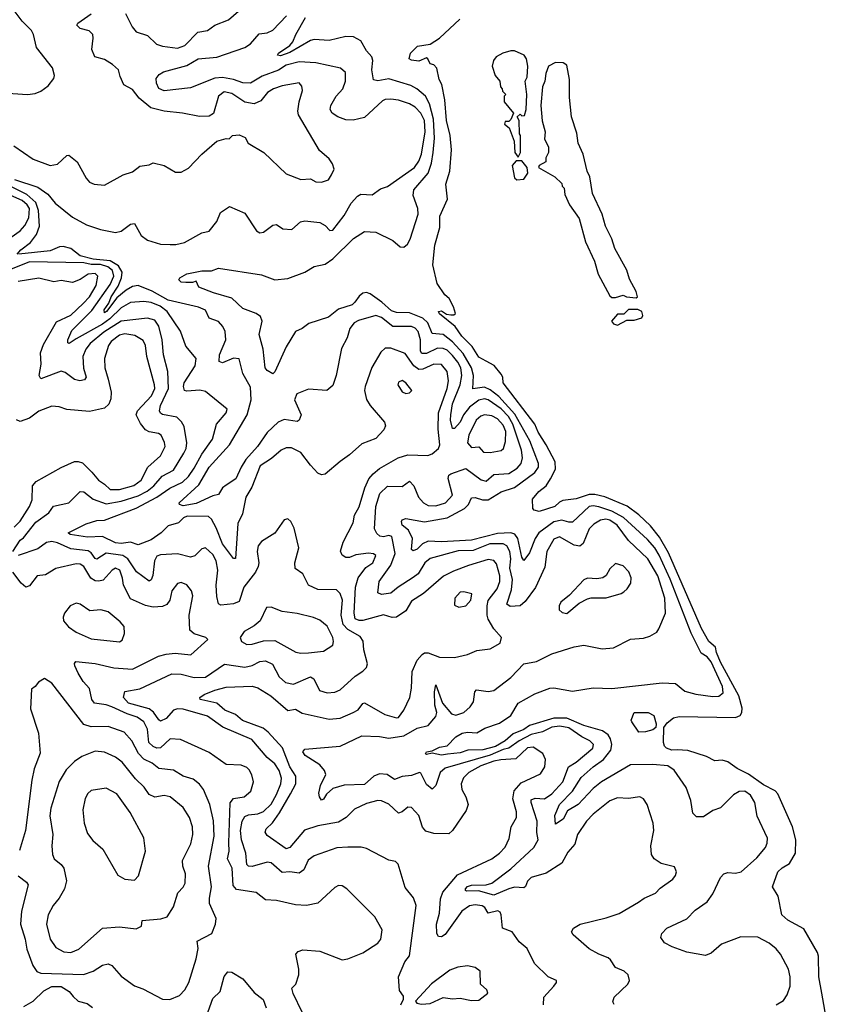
# Model space of a CAD drawing. Extents: x 1493970 to 1595317, y 729910 to 844791.
# Tile 296 of 338: x 1589713 to 1594026, y 784978 to 790234. Entities that reach past the tile are written whole.
import ezdxf

# ---------------------------------------------------------------- set-up
doc = ezdxf.new("R2010")
doc.units = 0

msp = doc.modelspace()

# ---------------------------------------------------------------- linework, layer by layer
at = {"layer": '0CON10XD'}
for points in [[(1589625, 789842.9), (1589755, 789834), (1589795, 789840), (1589825, 789852), (1589865, 789881.2), (1589895, 789920), (1589898.8, 789935), (1589887, 789977), (1589802, 790085), (1589785.8, 790155), (1589775, 790176), (1589725, 790225.6), (1589688.6, 790275)], [(1589680.7, 789560.7), (1589785, 789489.5), (1589875, 789455.6), (1589915, 789462.5), (1589965, 789508), (1589975, 789510), (1590019.2, 789475), (1590067.3, 789387.3), (1590085, 789366.7), (1590110, 789355), (1590165, 789350.8), (1590265, 789405.8), (1590315, 789422), (1590355, 789451.4), (1590405, 789459.2), (1590425, 789468.8), (1590485, 789455.6), (1590545, 789420), (1590575, 789420), (1590615, 789441.2), (1590685.8, 789515), (1590765.6, 789584.4), (1590815, 789600), (1590831.7, 789598.3), (1590850, 789615), (1590885, 789618.8), (1590917.5, 789605), (1590932.5, 789575), (1591016.2, 789525), (1591135, 789410), (1591215, 789380.6), (1591265, 789384.5), (1591295, 789368.9), (1591325, 789365.6), (1591361.3, 789378.7), (1591378.6, 789405), (1591391.9, 789435), (1591383.1, 789465), (1591365, 789490.8), (1591313.3, 789535), (1591202, 789725), (1591198.7, 789745), (1591206, 789795), (1591223.5, 789855), (1591218.9, 789878.9), (1591205, 789895.6), (1591115, 789881.3), (1591067.5, 789865), (1591036.1, 789845), (1591000.4, 789799.6), (1590965, 789784.6), (1590915, 789792.5), (1590845, 789839.7), (1590805, 789848.9), (1590774.6, 789825), (1590748, 789732), (1590725, 789719.2), (1590672.9, 789717.1), (1590582.5, 789735), (1590485, 789744.7), (1590413.2, 789763.2), (1590351.5, 789815), (1590315, 789861.1), (1590269.4, 789885), (1590249.7, 789930.3), (1590240, 789965), (1590207.5, 789995), (1590165, 790021.5), (1590114.4, 790035), (1590097.8, 790075), (1590105.6, 790135), (1590102.9, 790155), (1590084.5, 790174.5), (1590035, 790185.7), (1590018, 790205), (1590023.8, 790215), (1590095.2, 790264.8)], [(1590277.1, 790267.1), (1590312.7, 790195), (1590335, 790168.2), (1590395, 790148.8), (1590443.4, 790103.4), (1590475, 790091.7), (1590555, 790081.1), (1590595.3, 790095), (1590663.8, 790166.2), (1590715, 790176.2), (1590755, 790204.6), (1590827.1, 790232.9), (1590881.2, 790278.8)], [(1591859, 789515), (1591878.6, 789635), (1591874, 789695), (1591855, 789735.2), (1591825, 789765.8), (1591795, 789783.7), (1591735, 789804.2), (1591695, 789810), (1591665, 789807.3), (1591650, 789800), (1591555, 789711.9), (1591493.6, 789696.4), (1591455, 789699.5), (1591412, 789715), (1591381.4, 789735), (1591371.1, 789755), (1591374.5, 789775), (1591402.3, 789825), (1591439.1, 789865), (1591453.2, 789905), (1591452.3, 789952.3), (1591425.4, 789975.4), (1591294.1, 790004.1), (1591205, 790007.7), (1591135, 789990.9), (1591095, 789964.2), (1591007.9, 789932.1), (1590945, 789895.2), (1590905, 789895.6), (1590855.3, 789914.8), (1590795.4, 789924.6), (1590755, 789921.7), (1590625, 789870.5), (1590485, 789854.3), (1590455, 789866.4), (1590443.2, 789895), (1590441.2, 789918.8), (1590458.3, 789941.7), (1590480, 789955), (1590605, 789989.4), (1590665, 790025.3), (1590765, 790034.2), (1590915.2, 790084.8), (1590945, 790105.5), (1590991.5, 790158.5), (1591035, 790162.5), (1591065, 790177.5), (1591137.9, 790255)], [(1592639, 786011), (1592615, 785965.5), (1592575, 785940), (1592571.2, 785985), (1592595, 786044.6), (1592665.4, 786114.6), (1592711.8, 786188.1), (1592775, 786245.2), (1592830.2, 786285), (1592869.2, 786335), (1592875.8, 786365), (1592868.9, 786395), (1592855, 786416.1), (1592825, 786438.2), (1592725, 786465.5), (1592635, 786505.7), (1592565, 786504.3), (1592435, 786466.5), (1592404.8, 786444.8), (1592348.2, 786421.8), (1592305, 786384.9), (1592253.4, 786353.5), (1592186.6, 786336.6), (1592106.2, 786333.8), (1592065, 786319.7), (1591997.2, 786312.7), (1591965, 786308.2), (1591915, 786317.5), (1591885, 786311.8), (1591879.2, 786315), (1591884.6, 786325.4), (1591915, 786330), (1591955, 786350.5), (1591995, 786357.5), (1592042.2, 786405), (1592075.2, 786424.8), (1592105, 786430.2), (1592155, 786427.5), (1592197.4, 786452.6), (1592275, 786478.5), (1592335, 786520), (1592374.5, 786585.5), (1592464.1, 786635.9), (1592545, 786664.6), (1592565, 786666.9), (1592665, 786649.1), (1592775, 786666.8), (1592875, 786663), (1593145, 786694.5), (1593215, 786690.5), (1593265, 786649.5), (1593323.9, 786633.9), (1593415, 786621.2), (1593447.4, 786622.6), (1593469.7, 786640.3), (1593466.2, 786675), (1593405, 786805.2), (1593385, 786832), (1593351.7, 786851.7), (1593298.2, 786958.2), (1593186.5, 787246.5), (1593128.5, 787375), (1593105, 787413.7), (1593065, 787459.3), (1592937, 787577), (1592875, 787610.8), (1592805, 787633.7), (1592775, 787639), (1592755, 787634.3), (1592665, 787551.9), (1592645, 787551.1), (1592608.2, 787561.8), (1592565, 787552.9), (1592486.2, 787495), (1592466, 787464), (1592435, 787386.9), (1592405, 787346.2), (1592395, 787363.8), (1592374, 787464), (1592357.3, 787487.3), (1592335, 787495.2), (1592265, 787490.8), (1592125, 787454.9), (1591965, 787446.2), (1591895, 787450.2), (1591863.4, 787436.6), (1591835, 787407.5), (1591815, 787397.5), (1591805.9, 787405.9), (1591811.5, 787465), (1591788.5, 787508.5), (1591754.6, 787535), (1591751.2, 787555), (1591756.1, 787563.9), (1591775, 787571.2), (1591875, 787553.9), (1591995, 787574.4), (1592087.7, 787625), (1592109.3, 787645), (1592125, 787681.1), (1592145, 787683.8), (1592185, 787670), (1592215, 787670.3), (1592285, 787713.1), (1592355, 787736.8), (1592463.3, 787816.7), (1592483.3, 787845), (1592483.5, 787865), (1592437.1, 787985), (1592357.9, 788127.9), (1592272.3, 788222.3), (1592225, 788258.3), (1592195, 788271.8), (1592133.2, 788263.2), (1592136.7, 788335), (1592126, 788375), (1592081.1, 788451), (1592025, 788513.1), (1591975, 788552.8), (1591915, 788558.5), (1591892.9, 788615), (1591865, 788639.8), (1591795, 788668.5), (1591725, 788671.2), (1591698.7, 788678.7), (1591646, 788726), (1591585, 788769.3), (1591565, 788777.1), (1591545, 788773.9), (1591525, 788758.2), (1591503.5, 788725), (1591488, 788712), (1591415, 788688.7), (1591362.5, 788645), (1591257.7, 788612.3), (1591220.8, 788585), (1591185, 788569.1), (1591135, 788487.5), (1591075, 788353.3), (1591065, 788343.8), (1591035, 788361.2), (1591024.2, 788375), (1591012.3, 788475), (1590992.4, 788552.4), (1591007.3, 788625), (1590999.2, 788649.2), (1590975.3, 788665.3), (1590905, 788691.5), (1590845, 788747.7), (1590748, 788775), (1590670, 788805), (1590655, 788837.5), (1590635, 788830), (1590599.3, 788830.7), (1590575, 788832.5), (1590562.5, 788845), (1590567.5, 788855), (1590605, 788876.7), (1590685, 788893.1), (1590736.4, 788893.6), (1590775, 788906.9), (1591005, 788870.8), (1591075, 788844.1), (1591145, 788851.5), (1591235, 788886.7), (1591285, 788916.4), (1591345, 788927.9), (1591385, 788956.3), (1591495, 789065.4), (1591555, 789102.9), (1591615, 789099.6), (1591705, 789055.4), (1591745, 789021.5), (1591765, 789018.6), (1591784.6, 789035.4), (1591798.8, 789061.2), (1591841.5, 789195), (1591839.8, 789225), (1591814.8, 789294.8), (1591817.4, 789325), (1591895, 789414.6), (1591912.5, 789467.5), (1591921.6, 789525), (1591928.1, 789601.9), (1591922.6, 789702.6), (1591900.9, 789785), (1591879.5, 789825), (1591833.9, 789865), (1591802, 789882), (1591685, 789917.1), (1591625, 789906.6), (1591601.7, 789911.7), (1591593.1, 789965), (1591598.8, 790015), (1591594.2, 790035), (1591565, 790068.1), (1591535, 790120.8), (1591495, 790142.5), (1591455, 790144), (1591365, 790122.3), (1591285, 790127.5), (1591265, 790123.3), (1591155, 790057.7), (1591105, 790040.8), (1591089.2, 790045), (1591094.4, 790055), (1591155, 790096.4), (1591171.5, 790115), (1591187.1, 790155), (1591239.3, 790245)], [(1593996.8, 785036.8), (1593980.8, 785125), (1593980, 785235), (1593973.9, 785253.9), (1593901.2, 785381.2), (1593815, 785426.2), (1593783.3, 785455), (1593763.8, 785555), (1593733.8, 785605), (1593761.9, 785685), (1593785, 785707.1), (1593825, 785728.8), (1593856.2, 785785), (1593857.5, 785855), (1593840, 785925), (1593762.1, 786102.1), (1593747.3, 786117.3), (1593685, 786149), (1593606.1, 786206.1), (1593545, 786237.1), (1593495, 786272.8), (1593465, 786280.7), (1593425, 786276.7), (1593380.9, 786300.9), (1593282.1, 786332.1), (1593224.2, 786335.8), (1593195, 786334.3), (1593167.7, 786345), (1593156.7, 786355), (1593150.6, 786375), (1593152.4, 786455), (1593170.5, 786479.5), (1593205, 786506.7), (1593235, 786513.6), (1593535, 786508.8), (1593561.5, 786518.5), (1593570.5, 786535), (1593572.1, 786557.9), (1593553.8, 786625), (1593455, 786803.5), (1593433.8, 786855), (1593429.7, 786885), (1593393, 786915), (1593355, 786983.8), (1593178.2, 787388.2), (1593130.5, 787470.5), (1593081.4, 787531.4), (1593020.3, 787590.2), (1592956.8, 787636.8), (1592837.1, 787687.1), (1592785, 787699), (1592755, 787699.5), (1592685, 787676.1), (1592613.5, 787666.5), (1592595, 787658.6), (1592570.6, 787635), (1592487.5, 787607.5), (1592461.2, 787615), (1592453.3, 787625), (1592451.2, 787675), (1592485, 787715.7), (1592523.8, 787746.2), (1592547.6, 787782.4), (1592574.6, 787835), (1592572.8, 787872.8), (1592525.4, 787965), (1592482.5, 788032.5), (1592464.2, 788075), (1592295.7, 788295), (1592293.1, 788325), (1592285, 788342), (1592247.3, 788387.3), (1592205, 788410.4), (1592165, 788432.5), (1592128.6, 788488.6), (1592075, 788544.2), (1592038.8, 788595), (1591954.3, 788664.3), (1591949.2, 788675), (1591965, 788678.9), (1591992.5, 788662.5), (1592015, 788657.8), (1592031.7, 788658.3), (1592040, 788665), (1592030.3, 788700.3), (1592006.2, 788745), (1591983.3, 788765), (1591942.5, 788825), (1591919.2, 788925), (1591930.7, 789029.3), (1591955.8, 789125), (1591956, 789185), (1591996.7, 789275), (1591988.8, 789355), (1592009.4, 789425), (1592018.3, 789538.3), (1592012.7, 789615), (1591992.7, 789695), (1591983.8, 789805), (1591967.7, 789887.7), (1591953.8, 789915), (1591940, 789975), (1591925, 789992.5), (1591905, 789997.5), (1591893.3, 790025), (1591885, 790030), (1591845, 790012.5), (1591805, 790017.5), (1591792.5, 790025), (1591800, 790055), (1591837.6, 790092.4), (1591905, 790103.1), (1591955, 790134.2), (1592062.9, 790237.1)], [(1592375, 789500), (1592387.5, 789525), (1592387.5, 789615), (1592382.5, 789625), (1592380, 789695), (1592370, 789715), (1592385, 789730), (1592395, 789720), (1592408.3, 789721.7), (1592417.5, 789755), (1592421.2, 789835), (1592413.3, 789905), (1592423.6, 789926.4), (1592426.2, 789985), (1592420, 790025), (1592406.7, 790045), (1592355, 790067.1), (1592335, 790068), (1592292.5, 790055), (1592256.7, 790035), (1592243.8, 790015), (1592236.7, 789985), (1592252.5, 789935), (1592277.5, 789905), (1592280, 789875), (1592290, 789865), (1592291.7, 789851.7), (1592310, 789835), (1592300, 789825), (1592300, 789795), (1592350, 789735), (1592335, 789700), (1592325, 789690), (1592305, 789690), (1592302.5, 789675), (1592327, 789657), (1592353.3, 789585), (1592357.5, 789525), (1592375, 789500)], [(1593005, 788748.6), (1593012.5, 788755), (1593005, 788782), (1592969.2, 788849.2), (1592955, 788897.3), (1592891.5, 789011.5), (1592875, 789062.9), (1592842.1, 789132.1), (1592823.9, 789195), (1592772.5, 789305), (1592757.8, 789395), (1592743.1, 789425), (1592721.7, 789515), (1592694.7, 789575), (1592688.3, 789628.3), (1592659.1, 789715), (1592648.4, 789818.4), (1592649.2, 789915), (1592635, 789991.1), (1592615, 790002.8), (1592575.3, 790004.8), (1592536.9, 789985), (1592523.2, 789946.8), (1592517.5, 789905), (1592504.2, 789875), (1592495.8, 789775.8), (1592503.9, 789693.9), (1592520, 789635), (1592516.2, 789595), (1592536.7, 789555), (1592537.5, 789525), (1592523, 789497), (1592522.5, 789475), (1592487.5, 789455), (1592483.3, 789445), (1592570, 789395), (1592608.3, 789358.3), (1592610, 789345), (1592620, 789335), (1592625, 789300), (1592650, 789245), (1592701.7, 789171.7), (1592735, 789047.5), (1592782.5, 788945), (1592802.9, 788875), (1592865, 788760), (1592875, 788750), (1592895, 788750), (1592935, 788762.5), (1592953.6, 788753.6), (1593005, 788748.6)], [(1589685, 789379.8), (1589809.9, 789339.9), (1589863, 789303), (1589902.7, 789255), (1589995, 789179.7), (1590069, 789139), (1590145, 789112.9), (1590225, 789098), (1590255, 789105.4), (1590305, 789141.5), (1590325, 789145.7), (1590361.7, 789081.7), (1590395, 789056.5), (1590465.5, 789034.5), (1590516.3, 789033.7), (1590546, 789034), (1590593.3, 789045), (1590685, 789096.2), (1590725, 789104), (1590765, 789156), (1590785.7, 789204.3), (1590833.8, 789236.2), (1590915, 789200), (1590977, 789107), (1590995, 789096), (1591015, 789100), (1591065, 789136), (1591085, 789140), (1591117.7, 789117.7), (1591167, 789113), (1591212, 789155), (1591235, 789160), (1591315, 789150.6), (1591345, 789135.8), (1591368.6, 789108.6), (1591385, 789109.2), (1591445, 789187.8), (1591483.1, 789255), (1591517.7, 789292.3), (1591535, 789301.5), (1591595, 789298.6), (1591639.7, 789330.3), (1591677.2, 789342.8), (1591822, 789445), (1591845, 789478.2), (1591859, 789515)], [(1592368.3, 789378.3), (1592405, 789382.5), (1592426.7, 789415), (1592422.5, 789445), (1592395, 789480), (1592365, 789480), (1592342.5, 789455), (1592355, 789390), (1592368.3, 789378.3)], [(1589698.8, 788981.2), (1589718.5, 789005), (1589771.1, 789045), (1589802.8, 789087.3), (1589819, 789131), (1589813.3, 789215), (1589798.4, 789258.4), (1589751.1, 789301.1), (1589575.6, 789385)], [(1589605, 789030), (1589715, 789107), (1589740.7, 789135), (1589761.5, 789175), (1589764.3, 789225), (1589752.5, 789245), (1589725, 789268.3), (1589535, 789352.9)], [(1592887.1, 784977.1), (1592880.8, 784990.8), (1592887.1, 785015), (1592961.1, 785085), (1592968.9, 785105), (1592962.2, 785135), (1592941.9, 785155), (1592894.4, 785175), (1592868.6, 785215), (1592855.7, 785225), (1592805, 785244.6), (1592754.4, 785274.4), (1592668.6, 785348.6), (1592660.6, 785365), (1592670, 785385), (1592705.7, 785405), (1592845, 785438.7), (1592915, 785462.5), (1593017.4, 785522.6), (1593047.5, 785545), (1593108.9, 785571.1), (1593133, 785597), (1593202, 785645), (1593216, 785665), (1593220.8, 785685), (1593210.8, 785710.8), (1593138.8, 785728.8), (1593101.2, 785755), (1593087, 785777), (1593083.4, 785823.4), (1593098.9, 785905), (1593095.3, 785945.3), (1593063.8, 786045), (1593045, 786074.4), (1593025, 786085.6), (1592965, 786075.5), (1592905, 786080), (1592865, 786063.1), (1592775, 785992.1), (1592739.6, 785955), (1592692.5, 785885), (1592676.9, 785833.1), (1592640.3, 785789.7), (1592609, 785731), (1592525, 785677.3), (1592445, 785654.1), (1592425.3, 785635), (1592414.1, 785605.9), (1592405, 785599.2), (1592355, 785602.2), (1592325.4, 785594.6), (1592245, 785560.8), (1592163.8, 785583.8), (1592101.2, 785581.2), (1592093, 785585), (1592094.4, 785595), (1592105, 785606.2), (1592125, 785613.7), (1592203.9, 785616.1), (1592235, 785623.6), (1592335, 785701.2), (1592459.2, 785815), (1592481.4, 785855), (1592474.8, 785895), (1592477, 785955), (1592444.2, 786055), (1592445, 786069.2), (1592465, 786078.8), (1592515, 786074.7), (1592555, 786100.8), (1592612.8, 786165), (1592644.4, 786245.6), (1592685, 786271.1), (1592773.5, 786345), (1592778.2, 786365), (1592758.1, 786385), (1592715, 786406.1), (1592645, 786454), (1592597.1, 786462.9), (1592555, 786457.5), (1592505, 786432.9), (1592445, 786417.1), (1592380.5, 786385), (1592325.8, 786344.2), (1592295, 786338), (1592225, 786307.6), (1591985, 786237.7), (1591958.3, 786215), (1591935, 786146), (1591915, 786126.7), (1591885, 786150.4), (1591855, 786212), (1591847.5, 786215), (1591805, 786198.9), (1591755, 786193.8), (1591715, 786177.5), (1591675, 786205.3), (1591635, 786208.8), (1591605, 786195.3), (1591555, 786150.5), (1591445, 786148.2), (1591385, 786129.5), (1591351.1, 786098.9), (1591335, 786071.9), (1591325, 786068.1), (1591313.2, 786085), (1591309.6, 786105), (1591318.4, 786145), (1591348, 786205), (1591341.5, 786225), (1591315.2, 786255.2), (1591237.1, 786305), (1591225.5, 786325), (1591235, 786340), (1591424.3, 786355.7), (1591539.2, 786410.8), (1591635, 786407.5), (1591685, 786399), (1591765, 786411.7), (1591835, 786451.8), (1591895, 786466.2), (1591935, 786513.8), (1591940.6, 786535), (1591929.5, 786575), (1591928.9, 786645), (1591935, 786683.3), (1591970.7, 786585), (1592018.7, 786528.7), (1592041.4, 786521.4), (1592085, 786535.4), (1592118.2, 786565), (1592137.2, 786592.8), (1592143.6, 786645), (1592153.3, 786656.7), (1592215, 786648), (1592245, 786652.8), (1592335, 786723.1), (1592405, 786794.6), (1592472.5, 786807.5), (1592555, 786848.2), (1592675, 786886.5), (1592725, 786894.4), (1592824.4, 786874.4), (1592885, 786880), (1592975, 786926.7), (1593045, 786931.4), (1593077.6, 786942.4), (1593115, 786964.2), (1593127.2, 786982.8), (1593161.8, 787065), (1593158.8, 787145), (1593120.3, 787265), (1593068.1, 787355), (1592965, 787453.6), (1592903.7, 787535), (1592865, 787562.8), (1592843, 787567), (1592815, 787562.1), (1592779.1, 787540.9), (1592754.7, 787515), (1592722.4, 787437.6), (1592705, 787422.5), (1592675, 787428.3), (1592595, 787472.8), (1592565, 787460.9), (1592528.6, 787395), (1592518.2, 787311.8), (1592466.8, 787203.2), (1592412.8, 787127.2), (1592385, 787104.7), (1592331.9, 787101.9), (1592314.1, 787114.1), (1592340.2, 787189.8), (1592344.6, 787245), (1592330.9, 787305), (1592335.8, 787355), (1592331.2, 787395), (1592315, 787424.7), (1592295, 787435.9), (1592222.9, 787435), (1592135, 787399.5), (1592055, 787397.6), (1591905, 787357.1), (1591876.2, 787335), (1591841.5, 787275), (1591814.5, 787255.5), (1591733.9, 787205), (1591695, 787171.8), (1591644.6, 787164.6), (1591626, 787175), (1591632.1, 787235), (1591695, 787322.4), (1591717.2, 787385), (1591699.5, 787475), (1591685, 787480.3), (1591655, 787472.2), (1591636, 787476), (1591620.1, 787490.1), (1591608.4, 787515), (1591614.3, 787635), (1591635.6, 787704.4), (1591676.8, 787743.2), (1591755, 787742), (1591795, 787770.5), (1591817.1, 787745), (1591842.8, 787685), (1591868.8, 787655), (1591895, 787640), (1591935, 787638.4), (1591986.2, 787655), (1592024.7, 787695), (1592001.6, 787785), (1592005, 787801.4), (1592015, 787810), (1592095, 787838), (1592178.1, 787778.1), (1592205, 787770.8), (1592245, 787805.7), (1592325, 787811.1), (1592369.6, 787840.4), (1592391.9, 787865), (1592397.5, 787895), (1592392.8, 787935), (1592347, 788075), (1592323, 788115), (1592285, 788156.5), (1592215.1, 788205.1), (1592195, 788210.4), (1592165, 788202.8), (1592114.9, 788165.1), (1592083.1, 788125), (1592065, 788084.7), (1592035, 788051.2), (1592025, 788052.2), (1592013.5, 788095), (1592015.2, 788125), (1592025, 788182.2), (1592065.2, 788285), (1592073.3, 788335), (1592068.4, 788375), (1592053.5, 788405), (1592025, 788441), (1591995, 788469), (1591975, 788478.5), (1591945, 788480.6), (1591885, 788451.8), (1591861.2, 788451.2), (1591853.8, 788465), (1591852.6, 788525), (1591840.7, 788569.3), (1591825, 788586.8), (1591805, 788596.1), (1591705, 788595.8), (1591645, 788643.3), (1591615, 788653.7), (1591522.1, 788627.9), (1591498.2, 788615), (1591476.2, 788585), (1591461.1, 788535), (1591432.2, 788477.8), (1591403.1, 788335), (1591385, 788281.2), (1591352.5, 788255), (1591255, 788262), (1591193.1, 788236.9), (1591180.4, 788205), (1591216.2, 788125), (1591205.6, 788095), (1591195, 788089.4), (1591125, 788099.2), (1591092.3, 788085), (1591035, 788030.3), (1590982.1, 787955), (1590919.8, 787885), (1590894.8, 787845), (1590867.9, 787782.1), (1590815, 787748.9), (1590795.5, 787734.5), (1590775, 787698.6), (1590745, 787691.5), (1590655, 787650.6), (1590585, 787639.2), (1590565.6, 787645), (1590564.3, 787654.3), (1590669, 787751), (1590725, 787845.3), (1590833.5, 787965), (1590928.1, 788125), (1590949.1, 788205), (1590945, 788272.2), (1590904.6, 788345), (1590885, 788422.5), (1590855, 788426.8), (1590795, 788401.1), (1590778.8, 788408.8), (1590780.3, 788445), (1590812.8, 788525), (1590809.3, 788569.3), (1590797.9, 788595), (1590775, 788622.5), (1590725, 788640), (1590705, 788682.2), (1590668.3, 788698.3), (1590505, 788736), (1590420.8, 788785), (1590345, 788815.2), (1590315, 788809.7), (1590280.6, 788789.4), (1590231.5, 788748.5), (1590175.9, 788675), (1590165, 788669.6), (1590164, 788685), (1590189.5, 788720.5), (1590201.8, 788755), (1590238.4, 788811.6), (1590257, 788855), (1590260.1, 788885), (1590240.4, 788920.4), (1590195.9, 788945.9), (1590105, 788954.8), (1590035, 788972.4), (1589985, 789012.7), (1589945, 789022), (1589925, 789021.5), (1589875, 788999.3), (1589707.6, 788982.4)], [(1591493.3, 786535), (1591520.6, 786549.4), (1591545, 786583.8), (1591555, 786586.8), (1591662, 786525), (1591725, 786507.5), (1591735, 786509.5), (1591765, 786548.1), (1591796.9, 786615), (1591805.6, 786665), (1591808.6, 786755), (1591835.7, 786815), (1591862, 786845), (1591875, 786853.3), (1591895, 786854.6), (1591955, 786830), (1592035, 786828.9), (1592104, 786845), (1592153.4, 786866.6), (1592225, 786874.4), (1592279.2, 786905), (1592285.9, 786935.9), (1592245, 786981.2), (1592214.1, 787034.1), (1592210, 787055), (1592209, 787105), (1592215, 787133.3), (1592263, 787195), (1592276.3, 787235), (1592276.3, 787265), (1592258.6, 787328.6), (1592245, 787346.4), (1592215, 787351.6), (1592110.4, 787319.6), (1592029.3, 787290.7), (1591976.3, 787263.7), (1591870, 787170), (1591805, 787130), (1591775, 787078.5), (1591725.2, 787044.8), (1591702.7, 787042.7), (1591655, 787057.6), (1591545, 787026.8), (1591525, 787026.2), (1591505.3, 787035), (1591498.8, 787065), (1591506.9, 787205), (1591519.7, 787255), (1591561.5, 787308.5), (1591598.9, 787335), (1591614, 787374), (1591602.9, 787382.9), (1591575.5, 787385.5), (1591507.8, 787377.8), (1591475, 787363.4), (1591455, 787363.4), (1591434.4, 787375), (1591426.6, 787396.6), (1591441.2, 787445), (1591492.9, 787547.1), (1591501.6, 787588.4), (1591525, 787634), (1591556.7, 787735), (1591577.1, 787782.9), (1591599.9, 787810.1), (1591635, 787838.1), (1591733.8, 787895), (1591785, 787910.5), (1591893.1, 787906.9), (1591915, 787916.2), (1591949.5, 787945), (1591956.1, 787965), (1591947.2, 788047.2), (1591949.7, 788135), (1591995.5, 788265), (1592002.7, 788305), (1591995.9, 788355.9), (1591965, 788392.2), (1591925, 788394.8), (1591865, 788368.3), (1591845, 788366.6), (1591818.3, 788385), (1591771.5, 788451.5), (1591695, 788479.6), (1591665, 788479.4), (1591641.9, 788458.1), (1591593.7, 788376.3), (1591557.3, 788275), (1591554.7, 788254.7), (1591565.3, 788205.3), (1591583.8, 788175), (1591660.6, 788085), (1591665.6, 788065), (1591657.1, 788045), (1591615, 787997.1), (1591540.3, 787969.7), (1591475, 787910), (1591424.2, 787875.8), (1591345, 787806.7), (1591325, 787803.8), (1591305, 787813.8), (1591265, 787855.7), (1591215, 787923.1), (1591165, 787947.8), (1591135, 787948.9), (1591108.6, 787935), (1591058.2, 787891.8), (1590997.6, 787852.4), (1590952.5, 787737.5), (1590921.1, 787685), (1590903.3, 787595), (1590878.2, 787545), (1590865, 787357.5), (1590855, 787357.5), (1590795, 787435.4), (1590761.2, 787521.2), (1590737.9, 787567.9), (1590721.3, 787581.3), (1590606.9, 787583.1), (1590587.9, 787575), (1590561.6, 787548.4), (1590505, 787531.8), (1590467.7, 787495), (1590415, 787457.9), (1590345, 787431.2), (1590304.6, 787445.4), (1590255, 787437.7), (1590225, 787440.4), (1590155, 787475.6), (1590075, 787471), (1589982.5, 787485), (1589970.9, 787495), (1590067.8, 787542.2), (1590125, 787560.9), (1590165, 787562.9), (1590335, 787625.9), (1590445.5, 787684.5), (1590515, 787733.2), (1590582.4, 787765), (1590614.3, 787795), (1590645, 787840), (1590684.9, 787915.1), (1590742.5, 787995), (1590764.6, 788075), (1590816, 788135), (1590820, 788155), (1590705, 788249.6), (1590675, 788256.8), (1590605, 788250.4), (1590593.5, 788255), (1590587.2, 788275), (1590591, 788295), (1590650, 788385), (1590654.6, 788424.6), (1590600.7, 788490.7), (1590571.3, 788571.3), (1590499.8, 788675), (1590463.6, 788705), (1590415, 788724.2), (1590375, 788728.7), (1590305, 788724.2), (1590255, 788694.8), (1590193.5, 788636.5), (1590155, 788608.9), (1590015, 788529.7), (1589977.1, 788505), (1589969.2, 788509.2), (1589970.3, 788525), (1589991.5, 788575), (1590098.5, 788681.5), (1590195, 788820.6), (1590215.4, 788865), (1590209.1, 788895), (1590183.2, 788915), (1590145, 788926.2), (1590095, 788926.7), (1590055, 788934.9), (1589765, 788941.8), (1589645, 788893.8)], [(1589675.3, 787395), (1589715.9, 787455), (1589732.4, 787467.6), (1589798.8, 787551.2), (1589868.1, 787601.9), (1589893.5, 787636.5), (1589975, 787654.6), (1590035, 787714.5), (1590055, 787713.8), (1590105, 787674.3), (1590175, 787649.7), (1590255, 787663), (1590345, 787692.3), (1590393, 787717), (1590428.7, 787745), (1590472.7, 787797.3), (1590535, 787829.6), (1590589.7, 787920.3), (1590600.9, 787945), (1590604.7, 787975), (1590591.8, 788061.8), (1590577.7, 788087.7), (1590551.5, 788111.5), (1590476.2, 788126.2), (1590463.8, 788133.8), (1590458.9, 788145), (1590464.8, 788175), (1590506.9, 788265), (1590504.7, 788355), (1590480.8, 788445), (1590474, 788525), (1590455, 788597.8), (1590435, 788630), (1590395, 788639.8), (1590255, 788624.5), (1590161.6, 788565), (1590088.8, 788505), (1590065.3, 788475), (1590049.7, 788435), (1590054, 788374), (1590066.8, 788325), (1590059.5, 788310.5), (1590033.5, 788306.5), (1590005, 788312.6), (1589955, 788349.7), (1589935, 788357.8), (1589825, 788317.1), (1589817.3, 788335), (1589828.2, 788395), (1589823.5, 788455), (1589839.9, 788500.1), (1589910, 788619.9), (1589985, 788656.8), (1590050.8, 788719.2), (1590085, 788754), (1590120.2, 788815), (1590130.8, 788865), (1590115, 788878.8), (1590077.5, 788875), (1590035, 788845.9), (1589995, 788831.4), (1589935, 788840.8), (1589895, 788833.7), (1589815, 788854.7), (1589704.8, 788835.2)], [(1592905, 788603.8), (1592955, 788630), (1592995, 788630), (1593035, 788642), (1593040.8, 788655), (1593035.7, 788675), (1593015, 788686.2), (1592965, 788685.8), (1592938.8, 788661.2), (1592905, 788662.5), (1592874, 788625), (1592885, 788610), (1592905, 788603.8)], [(1589683.3, 787525), (1589715, 787556.6), (1589764.7, 787635), (1589779.4, 787670.6), (1589781.3, 787745), (1589800.8, 787769.2), (1589935, 787843.1), (1590005.6, 787874.4), (1590025, 787875.8), (1590048.6, 787868.6), (1590097.4, 787817.4), (1590132.9, 787775), (1590166.2, 787755), (1590195, 787725.3), (1590245, 787726.6), (1590322.2, 787747.8), (1590361.4, 787775), (1590397.4, 787845), (1590464, 787906), (1590489.7, 787955), (1590486.6, 787976.6), (1590469.1, 788015), (1590454.7, 788024.8), (1590404.4, 788034.4), (1590384.2, 788044.2), (1590358, 788078), (1590334.6, 788125), (1590342.3, 788145), (1590416.8, 788225), (1590434.1, 788265), (1590433.3, 788285), (1590391.9, 788435), (1590385.2, 788495.2), (1590371.5, 788521.5), (1590327.6, 788547.6), (1590275, 788556.8), (1590245, 788550.2), (1590201.6, 788515), (1590187, 788495), (1590165.2, 788425), (1590167.8, 788375), (1590185.7, 788315), (1590201, 788245), (1590200, 788210), (1590188.8, 788181.2), (1590165, 788159.1), (1590085, 788142.2), (1589965, 788153.1), (1589923.2, 788166.8), (1589885, 788170), (1589815, 788144.4), (1589765, 788106.2), (1589715, 788088.8), (1589695, 788098.1)], [(1591775, 788237.5), (1591795, 788241.2), (1591807.5, 788255), (1591775.8, 788295), (1591755, 788307.1), (1591735, 788298), (1591732, 788285), (1591755, 788246.2), (1591775, 788237.5)], [(1592225, 787923.8), (1592285, 787934.6), (1592297.5, 787945), (1592307.8, 787982.3), (1592308.3, 788035), (1592295, 788069.7), (1592265, 788102.5), (1592235, 788118.7), (1592195, 788124.2), (1592175, 788117.3), (1592150.3, 788095), (1592110.8, 788015), (1592104.4, 787975), (1592125, 787950.5), (1592165, 787952.9), (1592190, 787925), (1592225, 787923.8)], [(1591747.5, 784975), (1591762.5, 785005), (1591761.7, 785021.7), (1591742.1, 785052.1), (1591735.8, 785125), (1591769.5, 785205), (1591794.1, 785235.9), (1591829.4, 785505), (1591816.6, 785546.6), (1591770.6, 785600.6), (1591734.3, 785725), (1591719.3, 785739.3), (1591685, 785747.5), (1591565, 785810), (1591536.6, 785816.6), (1591465, 785816.5), (1591407.3, 785812.7), (1591285, 785770.8), (1591253, 785747), (1591230.5, 785695), (1591205, 785677.7), (1591155, 785684.2), (1591115, 785680.5), (1591070.2, 785720.2), (1591055, 785732.5), (1591035, 785736.9), (1590955, 785713.9), (1590935.3, 785715.3), (1590925, 785723.3), (1590921, 785785), (1590897.8, 785855), (1590892.2, 785905), (1590901, 785955), (1590915, 785980.7), (1590935, 785988.9), (1590985, 785994.3), (1591015, 786006.3), (1591055, 786045.4), (1591085, 786096.9), (1591107, 786155), (1591111.1, 786185), (1591098.5, 786225), (1591075, 786261.2), (1591035, 786294.5), (1590951.8, 786391.8), (1590797.9, 786457.9), (1590715, 786515.8), (1590585, 786552.5), (1590555, 786554.7), (1590535, 786548.4), (1590495, 786504), (1590465, 786489.1), (1590455, 786495.5), (1590427.6, 786537.6), (1590405, 786555.7), (1590293.6, 786585), (1590266.9, 786615), (1590275, 786647.5), (1590355, 786661.4), (1590525, 786742.5), (1590575, 786739.6), (1590645, 786722.4), (1590705, 786724.1), (1590807.2, 786792.8), (1590915, 786777), (1590955, 786787), (1590995, 786808.4), (1591025, 786811.2), (1591062.7, 786792.7), (1591098.5, 786725), (1591132.5, 786695), (1591175, 786687.1), (1591266, 786726), (1591284, 786715), (1591313.2, 786653.2), (1591355, 786640), (1591395, 786644.5), (1591425, 786655.6), (1591505, 786730), (1591545, 786755.7), (1591564.3, 786775), (1591570, 786795), (1591550.5, 786870.5), (1591547, 786917), (1591531.2, 786941.2), (1591465, 786978.7), (1591440.7, 787005), (1591430.2, 787055), (1591437.6, 787135), (1591425, 787171.1), (1591405, 787190), (1591305, 787191.2), (1591255, 787214.4), (1591225.7, 787275), (1591184.6, 787304.6), (1591182.2, 787335), (1591204.2, 787415), (1591178.7, 787518.7), (1591160, 787555), (1591145, 787568.8), (1591125, 787563.8), (1591075, 787492.5), (1591005, 787447.8), (1590986.5, 787425), (1590981.8, 787395), (1590989.7, 787335), (1590986.6, 787315), (1590972, 787285), (1590910.5, 787205), (1590885, 787128.1), (1590855, 787115.3), (1590787.6, 787107.6), (1590775, 787116), (1590765.3, 787155), (1590761.6, 787215), (1590770.4, 787295), (1590761.3, 787345), (1590745, 787378.2), (1590705, 787414.4), (1590685, 787409.4), (1590647.6, 787372.4), (1590625.5, 787364.5), (1590555, 787382.3), (1590465, 787377.1), (1590445, 787369.5), (1590431.8, 787345), (1590423.6, 787266.4), (1590415, 787244), (1590405, 787235.7), (1590336.9, 787286.9), (1590289.8, 787355), (1590263.3, 787373.3), (1590175, 787385.1), (1590125, 787354.1), (1590115, 787358), (1590095, 787387.1), (1590078.8, 787398.8), (1589985, 787408.4), (1589915, 787440.9), (1589885, 787447.6), (1589855, 787442.6), (1589810.2, 787409.8), (1589705, 787373.2)], [(1591221.5, 784935), (1591173.3, 785035), (1591166.2, 785063.8), (1591188, 785085), (1591202.9, 785135), (1591203.1, 785165), (1591187.5, 785245), (1591200.3, 785259.7), (1591225, 785268.6), (1591315, 785260.9), (1591435, 785215.6), (1591465, 785220), (1591545, 785252.9), (1591625.3, 785304.7), (1591641.1, 785325), (1591648.9, 785375), (1591610, 785445), (1591460.8, 785595), (1591435, 785610.6), (1591415, 785611.1), (1591395, 785601.9), (1591305, 785517.5), (1591245, 785504.5), (1591185, 785509.1), (1591085, 785532.5), (1591025, 785536), (1590975, 785574.2), (1590870.4, 785590.4), (1590852.7, 785612.7), (1590847.7, 785705), (1590823.4, 785753.4), (1590830.8, 785795), (1590830.1, 785839.9), (1590836.2, 786053.8), (1590853.7, 786076.3), (1590912, 786085), (1590946.5, 786115), (1590961.8, 786165), (1590952.9, 786202.9), (1590939, 786229), (1590925, 786241.8), (1590895, 786254.5), (1590815, 786257.8), (1590725, 786322.5), (1590572, 786392), (1590515.5, 786395.5), (1590465, 786346.8), (1590445, 786345.3), (1590425, 786353.3), (1590403, 786375), (1590395.7, 786445.7), (1590375, 786485.3), (1590340.4, 786510.4), (1590287.5, 786527.5), (1590205, 786566.5), (1590175, 786577), (1590112.1, 786585), (1590098.4, 786605), (1590085, 786663.1), (1590051.5, 786701.5), (1590025, 786745.6), (1590006.4, 786785), (1590005, 786797.5), (1590013.1, 786806.9), (1590115, 786797), (1590215, 786774.3), (1590315, 786767.1), (1590454.7, 786835.2), (1590495, 786847.5), (1590542.7, 786852.7), (1590626.6, 786843.4), (1590717.5, 786925), (1590707.5, 786935), (1590644.6, 786954.6), (1590621.9, 786975), (1590618.5, 787055), (1590637.8, 787157.8), (1590629.5, 787185), (1590605, 787216.5), (1590575, 787229.6), (1590555, 787224.5), (1590525.4, 787185), (1590514.5, 787135), (1590497.8, 787112.2), (1590475, 787100.5), (1590425, 787097.3), (1590385, 787106.4), (1590305, 787142.2), (1590267.5, 787215), (1590262.6, 787252.6), (1590248, 787295), (1590225, 787306), (1590206.5, 787295), (1590158.2, 787241.8), (1590135, 787235.6), (1590115, 787239), (1590093.2, 787253.2), (1590055, 787315.3), (1590035, 787327.9), (1590015, 787329.2), (1589906.5, 787303.5), (1589850.3, 787269.7), (1589806.7, 787265), (1589765, 787211.4), (1589745, 787204.4), (1589720.9, 787225), (1589675.1, 787285.1)], [(1592635, 787064), (1592700.8, 787119.2), (1592745, 787142.5), (1592765, 787148), (1592845, 787147.5), (1592925, 787170.8), (1592939.7, 787180.3), (1592958, 787195), (1592976.9, 787225), (1592978.2, 787255), (1592966.8, 787286.8), (1592935, 787318.9), (1592895, 787330), (1592865, 787302), (1592845, 787267.5), (1592826.4, 787253.6), (1592795, 787248.1), (1592745, 787252), (1592725.7, 787244.3), (1592648.7, 787161.3), (1592603.8, 787125), (1592593.8, 787105), (1592593.9, 787083.9), (1592609.3, 787069.3), (1592635, 787064)], [(1592058.3, 787098.3), (1592095, 787104), (1592121.9, 787135), (1592128.1, 787168.1), (1592085, 787179.6), (1592065, 787178.5), (1592037.5, 787145), (1592035, 787107.5), (1592058.3, 787098.3)], [(1590245, 786913.3), (1590259.1, 786920.9), (1590272.6, 786957.4), (1590270.4, 786995), (1590250.1, 787020.1), (1590185, 787073.4), (1590146.1, 787083.9), (1590087.9, 787077.9), (1590035, 787112.9), (1590015, 787119.2), (1589982, 787105), (1589951.4, 787065), (1589944.3, 787045), (1589945.8, 787025), (1589973, 786993), (1590013.5, 786963.5), (1590095, 786929.4), (1590245, 786913.3)], [(1591215, 786851.5), (1591255, 786854.6), (1591335, 786862.5), (1591384.5, 786895.5), (1591389.2, 786915), (1591385.4, 786935), (1591355, 786996.4), (1591315, 787027.7), (1591281.8, 787041.8), (1591195, 787064.6), (1591115, 787073.8), (1591055, 787098.5), (1591030, 787095), (1590997.1, 787025), (1590965, 786998.1), (1590912.2, 786967.8), (1590890, 786935), (1590898, 786915), (1590925, 786898.9), (1590955, 786899.6), (1591015, 786917.7), (1591075, 786919.1), (1591187.1, 786857.1), (1591215, 786851.5)], [(1590515, 785003.1), (1590565.3, 785024.7), (1590595, 785054.2), (1590615.3, 785094.7), (1590655, 785220), (1590666.2, 785275), (1590660, 785315), (1590738, 785355), (1590758, 785405), (1590762, 785435), (1590726.8, 785515), (1590725.8, 785545), (1590737.3, 785605), (1590720.3, 785715), (1590750.5, 785875), (1590747, 785957), (1590728.9, 786045), (1590694, 786124), (1590672.9, 786152.9), (1590638.9, 786178.9), (1590585, 786196.2), (1590535, 786227.1), (1590455, 786236.5), (1590420.9, 786265), (1590375, 786286.7), (1590346.5, 786316.5), (1590312.1, 786385), (1590270.8, 786430.8), (1590185, 786460.3), (1590095, 786458.8), (1590055, 786471.1), (1589885, 786692), (1589845, 786716.2), (1589812.3, 786697.7), (1589795.9, 786674.1), (1589775, 786660), (1589770, 786555), (1589813, 786425), (1589821.5, 786318.5), (1589790.6, 786235), (1589778.2, 786175), (1589743.2, 785905), (1589711.3, 785798.7)], [(1592510.9, 784975), (1592512.2, 785015), (1592566.2, 785075), (1592580, 785095), (1592580, 785105), (1592534.5, 785124.5), (1592462.5, 785195), (1592422.9, 785275), (1592380.6, 785310.6), (1592343.3, 785365), (1592291.2, 785385), (1592284.4, 785455), (1592278.8, 785468.8), (1592267.1, 785477.1), (1592215, 785464.6), (1592197.5, 785495), (1592183.3, 785503.3), (1592145, 785508.8), (1592115, 785503.2), (1592073.5, 785475), (1591985, 785351.1), (1591965, 785337.1), (1591950, 785340), (1591940, 785355), (1591939.3, 785405), (1591955.6, 785464.4), (1591959.9, 785539.9), (1591973.5, 785576.5), (1592051.6, 785668.4), (1592235, 785754.7), (1592275, 785783.8), (1592305, 785816.9), (1592327.3, 785862.7), (1592337.7, 785925), (1592366.2, 785975), (1592366, 786005), (1592345.7, 786075), (1592353.3, 786116.7), (1592390.7, 786159.3), (1592495, 786207.8), (1592517.9, 786245), (1592521.2, 786285), (1592507.2, 786317.2), (1592455, 786350), (1592425, 786346.2), (1592362.1, 786287.9), (1592283.2, 786283.2), (1592244.8, 786274.8), (1592175, 786251.2), (1592111.9, 786215), (1592083.8, 786186.2), (1592070.9, 786155), (1592073.8, 786125), (1592095, 786085.6), (1592108.7, 786045), (1592097.4, 786012.6), (1592024, 785905), (1592005, 785888), (1591925, 785888.9), (1591881.2, 785901.2), (1591864.1, 785924.1), (1591845, 785985.6), (1591805, 786028.5), (1591785, 786030.5), (1591755.3, 786004.7), (1591735, 785998.8), (1591685, 786046), (1591645, 786063.8), (1591625, 786065.4), (1591565, 786049.8), (1591500, 786020), (1591455.8, 785974.2), (1591415, 785949.3), (1591305, 785931.3), (1591233.2, 785906.8), (1591155, 785814.5), (1591135, 785808.5), (1591035, 785879.5), (1591023.7, 785896.3), (1591029.5, 785915), (1591063.1, 785946.9), (1591100.9, 785999.1), (1591159.6, 786100.4), (1591187.9, 786155), (1591186.7, 786195), (1591154.8, 786245), (1591116.7, 786346.7), (1591040, 786430), (1591012.5, 786452.5), (1590901.9, 786491.9), (1590865.6, 786525), (1590808.4, 786548.4), (1590765.5, 786585.5), (1590685, 786602.2), (1590676.7, 786605), (1590674.2, 786615.8), (1590697.8, 786632.2), (1590754, 786655), (1590815, 786670.4), (1590955, 786675.5), (1590985, 786666.2), (1591053.8, 786623.9), (1591145, 786546), (1591185, 786553.5), (1591222.1, 786532.1), (1591365, 786499.5), (1591425, 786504.3), (1591493.3, 786535)], [(1593019.7, 786429.7), (1592982.2, 786485), (1592979.4, 786495), (1592993.8, 786536.2), (1593070, 786535), (1593099.7, 786519.7), (1593112.7, 786475), (1593109.7, 786455), (1593095, 786443.2), (1593055, 786431.9), (1593019.7, 786429.7)], [(1589985, 785253.6), (1590027.7, 785272.3), (1590155.3, 785384.7), (1590245, 785391.3), (1590335, 785381.1), (1590363.8, 785395), (1590366.2, 785425), (1590466.1, 785433.9), (1590500.8, 785445), (1590535, 785498.8), (1590556.5, 785573.5), (1590585, 785602.9), (1590596.1, 785625), (1590598.7, 785675), (1590584.6, 785715), (1590581.8, 785745), (1590627.5, 785835), (1590637.7, 785885), (1590635.4, 785925), (1590620.4, 785975), (1590585, 786027.5), (1590517.1, 786085), (1590485, 786092.8), (1590435, 786083.1), (1590405, 786098.1), (1590377.6, 786137.6), (1590331, 786181), (1590259.7, 786269.7), (1590225, 786297.3), (1590165, 786323.9), (1590115, 786328.2), (1590045, 786301.1), (1590005, 786273.6), (1589961.5, 786228.5), (1589923.7, 786166.3), (1589879.2, 786025), (1589873.3, 785983.3), (1589889.4, 785885), (1589883.8, 785823.8), (1589887.2, 785777.2), (1589897.1, 785755), (1589935, 785724.3), (1589949.1, 785705), (1589963, 785637), (1589951.8, 785595), (1589923.3, 785545), (1589890.9, 785505), (1589864.5, 785455), (1589855.5, 785405), (1589875.5, 785325), (1589905, 785281.4), (1589947.6, 785257.6), (1589985, 785253.6)], [(1593753.8, 784975), (1593791.7, 784998.3), (1593811.7, 785028.3), (1593828.5, 785075), (1593828.2, 785125), (1593818.2, 785165), (1593776.9, 785245), (1593753.2, 785273.2), (1593715, 785303.3), (1593655, 785335.5), (1593565, 785338.5), (1593460.7, 785299.3), (1593405, 785250), (1593375, 785238), (1593275.5, 785255.5), (1593197.5, 785285), (1593156.1, 785306.1), (1593137.5, 785335), (1593142.5, 785355), (1593168.8, 785385), (1593275.3, 785434.7), (1593320.1, 785479.9), (1593384.4, 785525), (1593415, 785568), (1593456, 785654), (1593474.2, 785675), (1593495, 785681.1), (1593535, 785677.8), (1593566, 785684), (1593650.2, 785759.8), (1593695.5, 785815), (1593705, 785837.5), (1593706.5, 785865), (1593652.4, 785982.4), (1593638.8, 786055), (1593615.4, 786095), (1593585, 786115.3), (1593555, 786114.5), (1593524.7, 786095.3), (1593455, 786026.7), (1593415, 786011.9), (1593365, 785978.2), (1593327.6, 785977.6), (1593307.9, 785997.9), (1593297.9, 786065), (1593272.2, 786135), (1593207.7, 786227.7), (1593175, 786250), (1593095, 786258.6), (1592975, 786256.8), (1592819.8, 786165), (1592775, 786130), (1592696.1, 786043.9), (1592639, 786011)], [(1590325, 785641.2), (1590346.6, 785663.4), (1590384.3, 785795), (1590375, 785866.7), (1590302, 786002), (1590231.1, 786101.1), (1590175, 786130.8), (1590095, 786118.9), (1590076.7, 786103.3), (1590062.9, 786077.1), (1590050.4, 786015), (1590056.9, 785945), (1590075, 785890), (1590102.4, 785852.4), (1590157.5, 785805), (1590237.3, 785667.3), (1590275, 785646.2), (1590325, 785641.2)], [(1589703.6, 785663.6), (1589749.3, 785629.3), (1589757.5, 785615), (1589722.7, 785475), (1589716.5, 785405), (1589741.4, 785325), (1589751.2, 785271.2), (1589782.7, 785185), (1589803.5, 785153.5), (1589825, 785143.9), (1590052.7, 785137.3), (1590105, 785154.6), (1590155, 785186.2), (1590185, 785193.3), (1590205, 785184.3), (1590255, 785127.5), (1590325, 785076), (1590371.2, 785061.2), (1590475, 785004.4), (1590515, 785003.1)], [(1591858, 784978), (1591905, 784982.9), (1591975, 785014.5), (1592025, 785007.1), (1592065, 785010), (1592125, 784997.5), (1592165, 785000), (1592213, 785037), (1592207.5, 785055), (1592173.6, 785085), (1592172.5, 785155), (1592145, 785174.5), (1592105, 785182.7), (1592053.4, 785176.6), (1592010.6, 785159.4), (1591912.6, 785087.4), (1591827.5, 784995), (1591834.1, 784984.1), (1591858, 784978)], [(1590710, 784915), (1590745, 785008.6), (1590783.1, 785046.9), (1590804.6, 785125.4), (1590825, 785150.8), (1590845, 785150), (1590905, 785114.4), (1590965, 785041.2), (1591013.2, 785003.2), (1591028.3, 784958.3)], [(1589735, 784966.2), (1589785, 784994), (1589841, 785049), (1589885, 785073), (1589935, 785072.7), (1589976.8, 785046.8), (1589998.9, 785018.9), (1590025, 784993.7), (1590072.2, 784982.2), (1590101.2, 784961.2)], [(1594026.2, 784875), (1593996.8, 785036.8)]]:
    msp.add_lwpolyline(points, dxfattribs=at)

doc.saveas('drawing.dxf')
